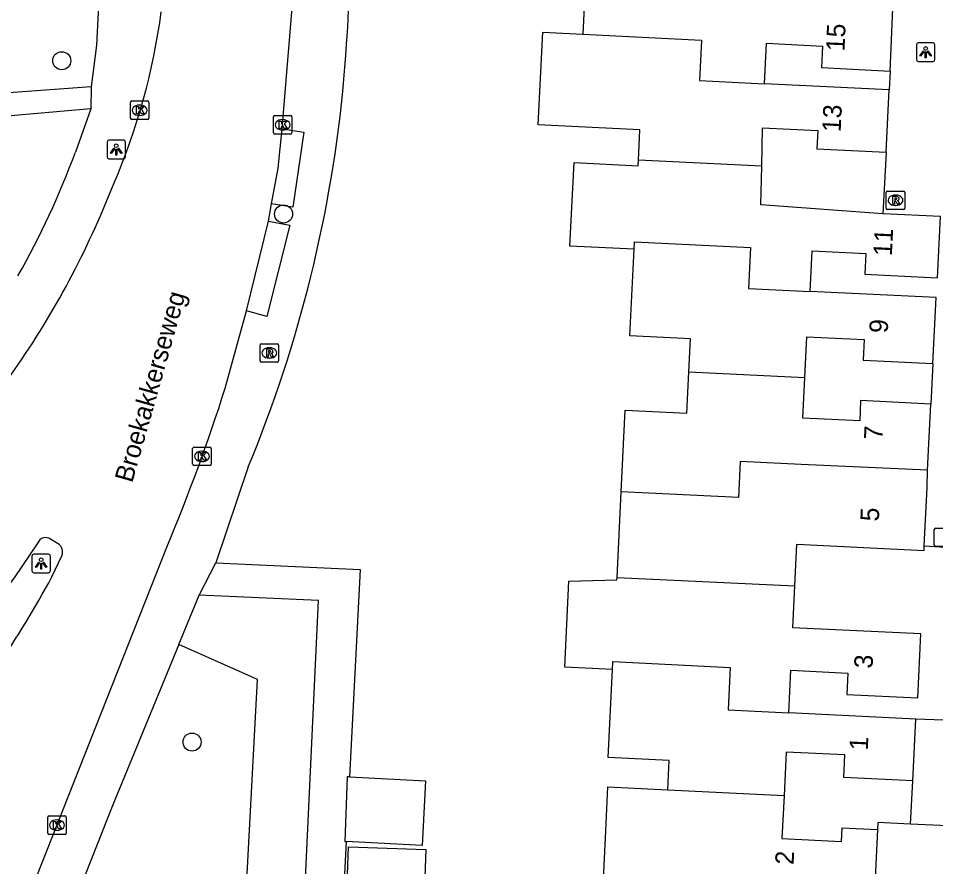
# Model space of a CAD drawing. Extents: x 162990 to 165007, y 383433 to 384336.
# Drawn here: x 164326.35 to 164375.95, y 383661.98 to 383707.84 of the extents above; entities that cross this region are included whole.
import ezdxf

# ---------------------------------------------------------------- set-up
doc = ezdxf.new("R2010")
doc.units = 0
for name, color, linetype in [('IMGEO_Boom', 7, 'Continuous'), ('IMGEO_Groenvoorziening', 7, 'Continuous'), ('IMGEO_Kolk', 7, 'Continuous'), ('IMGEO_Lichtpunt', 7, 'Continuous'), ('IMGEO_Openbare_ruimte_label', 7, 'Continuous'), ('IMGEO_Pand', 7, 'Continuous'), ('IMGEO_Pand_nummerreeks', 7, 'Continuous'), ('IMGEO_Rijbaan_lokaal_open', 7, 'Continuous'), ('IMGEO_Rioolput', 7, 'Continuous'), ('IMGEO_Voetpad_open', 7, 'Continuous')]:
    doc.layers.add(name, color=color, linetype=linetype)

msp = doc.modelspace()

# ---------------------------------------------------------------- linework, layer by layer
at = {"layer": 'IMGEO_Boom'}
for centre in [(164328.698, 383705.55), (164340.693, 383697.265), (164335.744, 383668.714)]:
    msp.add_circle(centre, 0.489, dxfattribs=at)
at = {"layer": 'IMGEO_Groenvoorziening'}
msp.add_lwpolyline([(164337.611, 383628.967), (164337.824, 383644.626), (164339.277, 383672.096), (164335.031, 383673.998)], dxfattribs=at)
at = {"layer": 'IMGEO_Kolk'}
for p, q in [((164332.413, 383702.447), (164332.413, 383703.299)), ((164332.488, 383703.373), (164333.34, 383703.373)), ((164332.901, 383703.153), (164332.926, 383703.153)), ((164333.414, 383703.299), (164333.414, 383702.447)), ((164332.924, 383702.593), (164332.899, 383702.593)), ((164340.141, 383701.659), (164340.141, 383702.511)), ((164340.216, 383702.585), (164341.068, 383702.585)), ((164341.142, 383702.511), (164341.142, 383701.659)), ((164333.34, 383702.373), (164332.488, 383702.373)), ((164340.629, 383702.365), (164340.654, 383702.365)), ((164341.068, 383701.585), (164340.216, 383701.585)), ((164340.652, 383701.805), (164340.627, 383701.805)), ((164335.852, 383684.661), (164336.704, 383684.661)), ((164335.777, 383683.735), (164335.777, 383684.587)), ((164336.265, 383684.441), (164336.29, 383684.441)), ((164336.778, 383684.587), (164336.778, 383683.735)), ((164336.704, 383683.661), (164335.852, 383683.661)), ((164336.288, 383683.881), (164336.263, 383683.881)), ((164327.937, 383663.796), (164327.937, 383664.648)), ((164328.012, 383664.722), (164328.864, 383664.722)), ((164328.425, 383664.502), (164328.45, 383664.502)), ((164328.938, 383664.648), (164328.938, 383663.796)), ((164328.448, 383663.942), (164328.423, 383663.942)), ((164328.864, 383663.722), (164328.012, 383663.722))]:
    msp.add_line(p, q, dxfattribs=at)
for points in [[(164332.413, 383702.447), (164332.413, 383703.299)], [(164332.488, 383703.373), (164333.34, 383703.373)], [(164332.734, 383703.073), (164332.857, 383703.073), (164332.857, 383702.922), (164332.987, 383703.073), (164333.151, 383703.073), (164333.005, 383702.922), (164333.158, 383702.673), (164333.006, 383702.673), (164332.921, 383702.837), (164332.857, 383702.77), (164332.857, 383702.673), (164332.734, 383702.673), (164332.734, 383703.073)], [(164333.414, 383703.299), (164333.414, 383702.447)], [(164340.141, 383701.659), (164340.141, 383702.511)], [(164340.216, 383702.585), (164341.068, 383702.585)], [(164341.142, 383702.511), (164341.142, 383701.659)], [(164333.34, 383702.373), (164332.488, 383702.373)], [(164340.462, 383702.285), (164340.585, 383702.285), (164340.585, 383702.134), (164340.715, 383702.285), (164340.879, 383702.285), (164340.733, 383702.134), (164340.886, 383701.885), (164340.734, 383701.885), (164340.649, 383702.049), (164340.585, 383701.982), (164340.585, 383701.885), (164340.462, 383701.885), (164340.462, 383702.285)], [(164341.068, 383701.585), (164340.216, 383701.585)], [(164335.852, 383684.661), (164336.704, 383684.661)], [(164335.777, 383683.735), (164335.777, 383684.587)], [(164336.098, 383684.361), (164336.221, 383684.361), (164336.221, 383684.21), (164336.351, 383684.361), (164336.515, 383684.361), (164336.369, 383684.21), (164336.522, 383683.961), (164336.37, 383683.961), (164336.285, 383684.125), (164336.221, 383684.058), (164336.221, 383683.961), (164336.098, 383683.961), (164336.098, 383684.361)], [(164336.778, 383684.587), (164336.778, 383683.735)], [(164336.704, 383683.661), (164335.852, 383683.661)], [(164327.937, 383663.796), (164327.937, 383664.648)], [(164328.012, 383664.722), (164328.864, 383664.722)], [(164328.258, 383664.422), (164328.381, 383664.422), (164328.381, 383664.271), (164328.511, 383664.422), (164328.675, 383664.422), (164328.529, 383664.271), (164328.682, 383664.022), (164328.53, 383664.022), (164328.445, 383664.186), (164328.381, 383664.119), (164328.381, 383664.022), (164328.258, 383664.022), (164328.258, 383664.422)], [(164328.938, 383664.648), (164328.938, 383663.796)], [(164328.864, 383663.722), (164328.012, 383663.722)]]:
    msp.add_lwpolyline(points, dxfattribs=at)
for centre, start, end in [((164332.49, 383703.297), 91.552, 178.448), ((164332.49, 383703.297), 91.552, 178.448), ((164333.338, 383703.297), 1.552, 88.448), ((164333.338, 383703.297), 1.552, 88.448), ((164340.218, 383702.509), 91.552, 178.448), ((164340.218, 383702.509), 91.552, 178.448), ((164341.066, 383702.509), 1.552, 88.448), ((164341.066, 383702.509), 1.552, 88.448), ((164332.49, 383702.449), 181.552, 268.448), ((164332.49, 383702.449), 181.552, 268.448), ((164333.338, 383702.449), 271.552, 358.448), ((164333.338, 383702.449), 271.552, 358.448), ((164340.218, 383701.661), 181.552, 268.448), ((164340.218, 383701.661), 181.552, 268.448), ((164341.066, 383701.661), 271.552, 358.448), ((164341.066, 383701.661), 271.552, 358.448), ((164335.854, 383684.585), 91.552, 178.448), ((164335.854, 383684.585), 91.552, 178.448), ((164336.702, 383684.585), 1.552, 88.448), ((164336.702, 383684.585), 1.552, 88.448), ((164335.854, 383683.737), 181.552, 268.448), ((164335.854, 383683.737), 181.552, 268.448), ((164336.702, 383683.737), 271.552, 358.448), ((164336.702, 383683.737), 271.552, 358.448), ((164328.014, 383664.646), 91.552, 178.448), ((164328.014, 383664.646), 91.552, 178.448), ((164328.862, 383664.646), 1.552, 88.448), ((164328.862, 383664.646), 1.552, 88.448), ((164328.014, 383663.798), 181.552, 268.448), ((164328.014, 383663.798), 181.552, 268.448), ((164328.862, 383663.798), 271.552, 358.448), ((164328.862, 383663.798), 271.552, 358.448)]:
    msp.add_arc(centre, 0.0765, start, end, dxfattribs=at)
for centre, major_axis, ratio, start_param, end_param in [((164332.9, 383702.873), (-0.387, 0.002), 0.722429, 4.712389, 7.853982), ((164332.925, 383702.873), (-0.39, 0.002), 0.717154, 1.570796, 4.712389), ((164340.628, 383702.085), (-0.387, 0.002), 0.722429, 4.712389, 7.853982), ((164340.653, 383702.085), (-0.39, 0.002), 0.717154, 1.570796, 4.712389), ((164336.264, 383684.161), (-0.387, 0.002), 0.722429, 4.712389, 7.853982), ((164336.289, 383684.161), (-0.39, 0.002), 0.717154, 1.570796, 4.712389), ((164328.424, 383664.222), (-0.387, 0.002), 0.722429, 4.712389, 7.853982), ((164328.449, 383664.222), (-0.39, 0.002), 0.717154, 1.570796, 4.712389)]:
    msp.add_ellipse(centre, major_axis=major_axis, ratio=ratio, start_param=start_param, end_param=end_param, dxfattribs=at)
at = {"layer": 'IMGEO_Lichtpunt'}
for p, q in [((164375.816, 383706.512), (164375.008, 383706.512)), ((164375.816, 383706.512), (164375.008, 383706.512)), ((164374.914, 383706.417), (164374.914, 383705.61)), ((164374.914, 383706.417), (164374.914, 383705.61)), ((164375.91, 383705.61), (164375.91, 383706.417)), ((164375.91, 383705.61), (164375.91, 383706.417)), ((164375.008, 383705.516), (164375.816, 383705.516)), ((164375.008, 383705.516), (164375.816, 383705.516)), ((164331.148, 383701.153), (164331.148, 383700.346)), ((164331.148, 383701.153), (164331.148, 383700.346)), ((164332.05, 383701.248), (164331.242, 383701.248)), ((164332.05, 383701.248), (164331.242, 383701.248)), ((164332.144, 383700.346), (164332.144, 383701.153)), ((164332.144, 383700.346), (164332.144, 383701.153)), ((164331.242, 383700.252), (164332.05, 383700.252)), ((164331.242, 383700.252), (164332.05, 383700.252)), ((164327.086, 383678.773), (164327.086, 383677.966)), ((164327.086, 383678.773), (164327.086, 383677.966)), ((164327.988, 383678.868), (164327.18, 383678.868)), ((164327.988, 383678.868), (164327.18, 383678.868)), ((164328.082, 383677.966), (164328.082, 383678.773)), ((164328.082, 383677.966), (164328.082, 383678.773)), ((164327.18, 383677.872), (164327.988, 383677.872)), ((164327.18, 383677.872), (164327.988, 383677.872))]:
    msp.add_line(p, q, dxfattribs=at)
for points in [[(164375.288, 383706.081), (164375.327, 383706.053), (164375.139, 383705.791), (164375.101, 383705.818), (164375.288, 383706.081)], [(164375.39, 383706.033), (164375.437, 383706.033), (164375.437, 383705.711), (164375.39, 383705.711), (164375.39, 383706.033)], [(164375.5, 383706.053), (164375.538, 383706.08), (164375.725, 383705.818), (164375.686, 383705.79), (164375.5, 383706.053)], [(164331.522, 383700.817), (164331.561, 383700.789), (164331.373, 383700.527), (164331.335, 383700.554), (164331.522, 383700.817)], [(164331.624, 383700.769), (164331.671, 383700.769), (164331.671, 383700.447), (164331.624, 383700.447), (164331.624, 383700.769)], [(164331.734, 383700.789), (164331.772, 383700.816), (164331.959, 383700.554), (164331.92, 383700.526), (164331.734, 383700.789)], [(164327.46, 383678.437), (164327.499, 383678.409), (164327.311, 383678.147), (164327.273, 383678.174), (164327.46, 383678.437)], [(164327.562, 383678.389), (164327.609, 383678.389), (164327.609, 383678.067), (164327.562, 383678.067), (164327.562, 383678.389)], [(164327.672, 383678.409), (164327.71, 383678.436), (164327.897, 383678.174), (164327.858, 383678.146), (164327.672, 383678.409)]]:
    msp.add_lwpolyline(points, dxfattribs=at)
for centre in [(164375.413, 383706.215), (164331.647, 383700.951), (164327.585, 383678.571)]:
    msp.add_circle(centre, 0.0994, dxfattribs=at)
for centre, start, end in [((164375.008, 383706.417), 90, 180), ((164375.008, 383706.417), 90, 180), ((164375.816, 383706.417), 0, 90), ((164375.816, 383706.417), 0, 90), ((164375.008, 383705.61), 180, 270), ((164375.008, 383705.61), 180, 270), ((164375.816, 383705.61), 270, 0), ((164375.816, 383705.61), 270, 360), ((164331.242, 383701.153), 90, 180), ((164331.242, 383701.153), 90, 180), ((164332.05, 383701.153), 0, 90), ((164332.05, 383701.153), 0, 90), ((164331.242, 383700.346), 180, 270), ((164331.242, 383700.346), 180, 270), ((164332.05, 383700.346), 270, 0), ((164332.05, 383700.346), 270, 360), ((164327.18, 383678.773), 90, 180), ((164327.18, 383678.773), 90, 180), ((164327.988, 383678.773), 0, 90), ((164327.988, 383678.773), 0, 90), ((164327.18, 383677.966), 180, 270), ((164327.18, 383677.966), 180, 270), ((164327.988, 383677.966), 270, 0), ((164327.988, 383677.966), 270, 360)]:
    msp.add_arc(centre, 0.0946, start, end, dxfattribs=at)
at = {"layer": 'IMGEO_Pand'}
for points in [[(164357.092, 383711.411), (164356.877, 383706.986)], [(164373.503, 383704.99), (164373.64, 383708.373), (164370.496, 383708.52)], [(164359.878, 383700.168), (164359.958, 383701.815), (164356.633, 383701.977), (164354.463, 383702.083), (164354.707, 383707.092), (164356.877, 383706.986)], [(164356.877, 383706.986), (164363.287, 383706.669), (164363.181, 383704.472), (164366.699, 383704.299)], [(164366.699, 383704.299), (164366.806, 383706.493), (164369.838, 383706.345), (164369.781, 383705.177), (164373.503, 383704.99)], [(164373.449, 383703.971), (164366.699, 383704.299)], [(164373.285, 383700.601), (164373.449, 383703.971)], [(164366.547, 383699.842), (164366.598, 383701.924), (164369.576, 383701.779), (164369.528, 383700.784), (164373.285, 383700.601)], [(164359.644, 383695.36), (164356.179, 383695.529), (164356.399, 383700.04), (164359.864, 383699.871), (164359.878, 383700.168)], [(164366.547, 383699.842), (164359.878, 383700.168)], [(164373.104, 383697.276), (164366.497, 383697.762), (164366.547, 383699.842)], [(164376.049, 383693.813), (164376.21, 383697.125), (164373.104, 383697.276)], [(164359.644, 383695.36), (164359.663, 383695.76), (164365.943, 383695.446), (164365.836, 383693.236), (164369.165, 383693.075)], [(164362.615, 383688.733), (164362.702, 383690.522), (164359.416, 383690.682), (164359.644, 383695.36)], [(164369.165, 383693.075), (164369.273, 383695.278), (164372.179, 383695.136), (164372.124, 383694.004), (164376.049, 383693.813)], [(164375.976, 383692.744), (164369.165, 383693.075)], [(164375.803, 383689.179), (164375.976, 383692.744)], [(164368.879, 383688.43), (164368.986, 383690.624), (164372.089, 383690.473), (164372.035, 383689.362), (164375.803, 383689.179)], [(164358.952, 383682.243), (164359.167, 383686.655), (164362.506, 383686.493), (164362.615, 383688.733)], [(164362.615, 383688.733), (164368.879, 383688.43)], [(164375.692, 383686.98), (164371.898, 383687.173), (164371.845, 383686.084), (164368.772, 383686.233), (164368.879, 383688.43)], [(164375.517, 383683.411), (164375.692, 383686.98)], [(164375.517, 383683.411), (164368.677, 383683.729), (164365.383, 383683.884), (164365.288, 383681.938), (164358.952, 383682.243)], [(164375.337, 383679.325), (164375.491, 383682.485), (164375.517, 383683.411)], [(164358.727, 383677.618), (164358.952, 383682.243)], [(164368.346, 383677.152), (164368.456, 383679.405), (164375.325, 383679.071), (164375.337, 383679.325)], [(164358.485, 383672.644), (164355.896, 383672.77), (164356.123, 383677.421), (164358.72, 383677.478), (164358.727, 383677.618)], [(164358.727, 383677.618), (164368.346, 383677.152)], [(164368.009, 383670.295), (164368.121, 383672.596), (164371.214, 383672.446), (164371.157, 383671.284), (164374.987, 383671.098), (164375.155, 383674.562), (164368.237, 383674.899), (164368.346, 383677.152)], [(164358.485, 383672.644), (164358.505, 383673.061), (164364.844, 383672.754), (164364.732, 383670.455), (164368.009, 383670.295)], [(164361.475, 383666.134), (164361.552, 383667.712), (164358.253, 383667.873), (164358.485, 383672.644)], [(164374.888, 383669.959), (164368.009, 383670.295)], [(164374.725, 383666.61), (164374.888, 383669.959)], [(164374.725, 383666.61), (164370.99, 383666.792), (164371.05, 383668.017), (164367.871, 383668.171), (164367.757, 383665.83)], [(164344.255, 383666.834), (164344.14, 383666.84), (164344.001, 383663.347), (164344.076, 383663.343)], [(164344.255, 383666.834), (164348.365, 383666.611), (164348.193, 383663.12), (164344.076, 383663.343)], [(164357.894, 383659.425), (164358.113, 383663.914), (164358.229, 383666.291), (164361.475, 383666.134)], [(164361.475, 383666.134), (164367.757, 383665.83)], [(164367.757, 383665.83), (164367.643, 383663.492), (164370.854, 383663.336), (164370.89, 383664.072), (164372.807, 383663.979)], [(164374.59, 383664.279), (164372.826, 383664.365), (164372.807, 383663.979)], [(164372.807, 383663.979), (164372.661, 383660.98)], [(164376.586, 383664.182), (164374.59, 383664.279)], [(164348.389, 383662.899), (164348.285, 383659.898), (164344.102, 383660.044), (164344.207, 383663.045), (164348.389, 383662.899)]]:
    msp.add_lwpolyline(points, dxfattribs=at)
at = {"layer": 'IMGEO_Rijbaan_lokaal_open'}
for points in [[(164340.624, 383701.862), (164341.244, 383709.508)], [(164340.036, 383697.819), (164340.402, 383699.738), (164340.624, 383701.862)], [(164330.787, 383697.172), (164331.534, 383698.94)], [(164339.885, 383696.881), (164340.036, 383697.819)], [(164338.691, 383692.036), (164339.885, 383696.881)], [(164337.539, 383687.844), (164338.691, 383692.036)], [(164328.512, 383679.434), (164328.092, 383679.686)], [(164327.4, 383679.489), (164326.12, 383677.593), (164323.432, 383674.091), (164309.397, 383656.353)], [(164327.315, 383661.383), (164334.383, 383679.248)], [(164328.169, 383677.643), (164328.708, 383678.785)]]:
    msp.add_lwpolyline(points, dxfattribs=at)
for centre, radius, start, end in [((164298.637, 383712.968), 35.763, 336.9064, 352.3311), ((164287.52, 383715.811), 47.111, 322.916, 336.6938), ((164233.363, 383721.214), 109.39, 337.44059, 342.23824), ((164327.827, 383679.303), 0.465, 55.2727, 156.5087), ((164328.201, 383678.986), 0.545, 338.3728, 55.2362), ((164270.932, 383709.034), 65.28, 321.2726, 331.25776)]:
    msp.add_arc(centre, radius, start, end, dxfattribs=at)
at = {"layer": 'IMGEO_Rioolput'}
for p, q in [((164373.282, 383697.58), (164373.282, 383698.432)), ((164373.357, 383698.506), (164374.209, 383698.506)), ((164373.77, 383698.286), (164373.795, 383698.286)), ((164374.283, 383698.432), (164374.283, 383697.58)), ((164373.793, 383697.726), (164373.768, 383697.726)), ((164374.209, 383697.506), (164373.357, 383697.506)), ((164339.426, 383689.324), (164339.426, 383690.176)), ((164339.501, 383690.25), (164340.353, 383690.25)), ((164340.427, 383690.176), (164340.427, 383689.324)), ((164339.914, 383690.03), (164339.939, 383690.03)), ((164340.353, 383689.25), (164339.501, 383689.25)), ((164339.937, 383689.47), (164339.912, 383689.47)), ((164375.879, 383679.354), (164375.879, 383680.206)), ((164375.954, 383680.28), (164376.806, 383680.28)), ((164376.806, 383679.28), (164375.954, 383679.28))]:
    msp.add_line(p, q, dxfattribs=at)
for points in [[(164373.282, 383697.58), (164373.282, 383698.432)], [(164373.357, 383698.506), (164374.209, 383698.506)], [(164373.871, 383698.204), (164373.619, 383698.206), (164373.619, 383697.806)], [(164373.797, 383698.125), (164373.743, 383698.125), (164373.743, 383698.044)], [(164373.743, 383698.044), (164373.795, 383698.044)], [(164374.283, 383698.432), (164374.283, 383697.58)], [(164373.619, 383697.806), (164373.743, 383697.806), (164373.743, 383697.968), (164373.754, 383697.968)], [(164373.801, 383697.939), (164373.872, 383697.806), (164374.012, 383697.806), (164373.947, 383697.932)], [(164374.209, 383697.506), (164373.357, 383697.506)], [(164339.426, 383689.324), (164339.426, 383690.176)], [(164339.501, 383690.25), (164340.353, 383690.25)], [(164340.427, 383690.176), (164340.427, 383689.324)], [(164340.015, 383689.948), (164339.763, 383689.95), (164339.763, 383689.55)], [(164339.763, 383689.55), (164339.887, 383689.55), (164339.887, 383689.712), (164339.898, 383689.712)], [(164339.941, 383689.869), (164339.887, 383689.869), (164339.887, 383689.788)], [(164339.887, 383689.788), (164339.939, 383689.788)], [(164339.945, 383689.683), (164340.016, 383689.55), (164340.156, 383689.55), (164340.091, 383689.676)], [(164340.353, 383689.25), (164339.501, 383689.25)], [(164375.879, 383679.354), (164375.879, 383680.206)], [(164375.954, 383680.28), (164376.806, 383680.28)], [(164376.806, 383679.28), (164375.954, 383679.28)]]:
    msp.add_lwpolyline(points, dxfattribs=at)
for centre, radius, start, end in [((164373.359, 383698.43), 0.0765, 91.552, 178.448), ((164373.359, 383698.43), 0.0765, 91.552, 178.448), ((164373.779, 383698.233), 0.19, 274.7715, 282.9687), ((164373.803, 383698.029), 0.0964, 77.0061, 93.1865), ((164373.817, 383698.086), 0.0378, 276.6634, 79.6772), ((164373.87, 383698.094), 0.109, 350.3612, 89.416), ((164373.868, 383698.094), 0.112, 277.5842, 350.9817), ((164374.207, 383698.43), 0.0765, 1.552, 88.448), ((164374.207, 383698.43), 0.0765, 1.552, 88.448), ((164373.359, 383697.582), 0.0765, 181.552, 268.448), ((164373.359, 383697.582), 0.0765, 181.552, 268.448), ((164373.753, 383697.915), 0.0533, 26.0293, 88.6989), ((164373.852, 383697.879), 0.108, 29.5134, 73.7905), ((164374.207, 383697.582), 0.0765, 271.552, 358.448), ((164374.207, 383697.582), 0.0765, 271.552, 358.448), ((164339.503, 383690.174), 0.0765, 91.552, 178.448), ((164339.503, 383690.174), 0.0765, 91.552, 178.448), ((164340.351, 383690.174), 0.0765, 1.552, 88.448), ((164340.351, 383690.174), 0.0765, 1.552, 88.448), ((164339.897, 383689.659), 0.0533, 26.0293, 88.6989), ((164339.923, 383689.977), 0.19, 274.7715, 282.9687), ((164339.947, 383689.773), 0.0964, 77.0061, 93.1865), ((164339.961, 383689.83), 0.0378, 276.6634, 79.6772), ((164340.014, 383689.838), 0.109, 350.3612, 89.416), ((164340.012, 383689.838), 0.112, 277.5842, 350.9817), ((164339.996, 383689.623), 0.108, 29.5134, 73.7905), ((164339.503, 383689.326), 0.0765, 181.552, 268.448), ((164339.503, 383689.326), 0.0765, 181.552, 268.448), ((164340.351, 383689.326), 0.0765, 271.552, 358.448), ((164340.351, 383689.326), 0.0765, 271.552, 358.448), ((164375.956, 383680.204), 0.0765, 91.552, 178.448), ((164375.956, 383680.204), 0.0765, 91.552, 178.448), ((164375.956, 383679.356), 0.0765, 181.552, 268.448), ((164375.956, 383679.356), 0.0765, 181.552, 268.448)]:
    msp.add_arc(centre, radius, start, end, dxfattribs=at)
for centre, major_axis, ratio, start_param, end_param in [((164373.769, 383698.006), (-0.387, 0.002), 0.722429, 4.712389, 7.853982), ((164373.794, 383698.006), (-0.39, 0.002), 0.717154, 1.570796, 4.712389), ((164339.913, 383689.75), (-0.387, 0.002), 0.722429, 4.712389, 7.853982), ((164339.938, 383689.75), (-0.39, 0.002), 0.717154, 1.570796, 4.712389)]:
    msp.add_ellipse(centre, major_axis=major_axis, ratio=ratio, start_param=start_param, end_param=end_param, dxfattribs=at)
at = {"layer": 'IMGEO_Voetpad_open'}
for points in [[(164330.878, 383712.471), (164330.571, 383706.397), (164330.289, 383704.146)], [(164373.503, 383704.99), (164373.449, 383703.971)], [(164330.289, 383704.146), (164314.707, 383703.009)], [(164330.289, 383704.146), (164330.275, 383702.951)], [(164330.275, 383702.951), (164326.971, 383702.661), (164321.715, 383702.2), (164314.562, 383701.586)], [(164330.275, 383702.951), (164329.433, 383700.605)], [(164340.624, 383701.862), (164341.79, 383701.689), (164341.191, 383697.629), (164340.036, 383697.819)], [(164373.285, 383700.601), (164373.104, 383697.276)], [(164339.885, 383696.881), (164341.035, 383696.666), (164339.793, 383691.726), (164338.691, 383692.036)], [(164375.803, 383689.179), (164375.692, 383686.98)], [(164338.786, 383683.595), (164337.026, 383678.397)], [(164375.337, 383679.325), (164379.594, 383679.061), (164379.158, 383669.795)], [(164336.125, 383676.662), (164337.026, 383678.397)], [(164337.026, 383678.397), (164344.828, 383678.036), (164344.255, 383666.834)], [(164335.031, 383673.998), (164336.125, 383676.662)], [(164340.255, 383626.784), (164340.269, 383627.073), (164342.584, 383676.363), (164336.125, 383676.662)], [(164335.031, 383673.998), (164331.468, 383665.322), (164323.427, 383645.035)], [(164377.359, 383669.864), (164374.888, 383669.959)], [(164374.59, 383664.279), (164374.725, 383666.61)], [(164344.076, 383663.343), (164343.914, 383660.166), (164342.971, 383639.358)]]:
    msp.add_lwpolyline(points, dxfattribs=at)
for centre, radius, start, end in [((164243.762, 383713.098), 100.56, 355.12809, 6.73681), ((164272.537, 383711.063), 71.718, 337.48034, 354.796), ((164286.393, 383716.503), 45.882, 330.5054, 339.7273)]:
    msp.add_arc(centre, radius, start, end, dxfattribs=at)

# ---------------------------------------------------------------- texts
at = {"layer": 'IMGEO_Openbare_ruimte_label'}
msp.add_text('Broekakkerseweg', height=1, rotation=74.1569, dxfattribs=at).set_placement((164332.507, 383682.691))
at = {"layer": 'IMGEO_Pand_nummerreeks'}
for s, rotation, p in [('15', 87.6797, (164371.024, 383706.049)), ('13', 87.2139, (164370.814, 383701.674)), ('11', 87.2156, (164373.583, 383694.971)), ('9', 87.2214, (164373.359, 383690.809)), ('7', 87.1928, (164373.074, 383685.045)), ('5', 87.2163, (164372.877, 383680.626)), ('3', 87.2214, (164372.54, 383672.677)), ('1', 87.2156, (164372.281, 383668.246)), ('2', 87.2099, (164368.269, 383662.063))]:
    msp.add_text(s, height=1, rotation=rotation, dxfattribs=at).set_placement(p)

doc.saveas('drawing.dxf')
